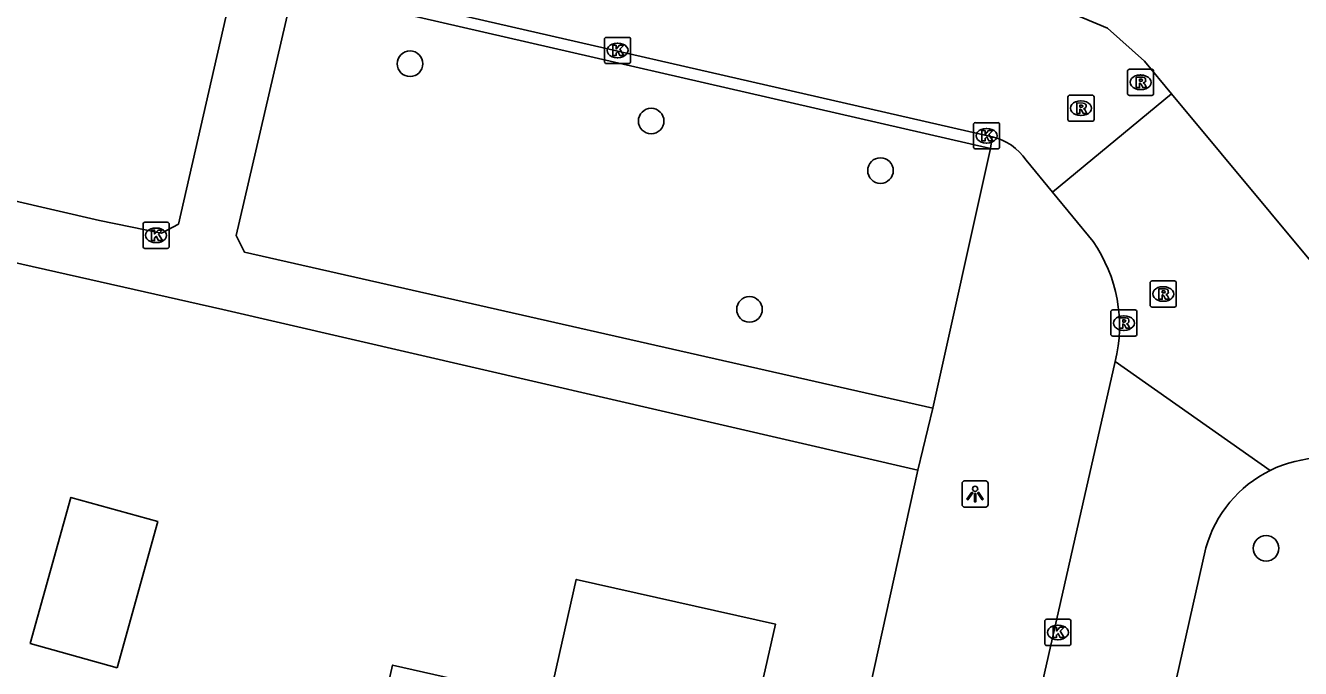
# Model space of a CAD drawing. Extents: x 163686 to 164493, y 382719 to 383870.
# Drawn here: x 164037.9 to 164086.64, y 383554.53 to 383579.12 of the extents above; entities that cross this region are included whole.
import ezdxf

# ---------------------------------------------------------------- set-up
doc = ezdxf.new("R2010")
doc.units = 0
for name, color, linetype in [('IMGEO_Boom', 7, 'Continuous'), ('IMGEO_Kolk', 7, 'Continuous'), ('IMGEO_Lichtpunt', 7, 'Continuous'), ('IMGEO_Pand', 7, 'Continuous'), ('IMGEO_Rijbaan_lokaal_open', 7, 'Continuous'), ('IMGEO_Rioolput', 7, 'Continuous'), ('IMGEO_Voetpad_open', 7, 'Continuous'), ('IMGEO_Woonerf_open', 7, 'Continuous')]:
    doc.layers.add(name, color=color, linetype=linetype)

msp = doc.modelspace()

# ---------------------------------------------------------------- linework, layer by layer
at = {"layer": 'IMGEO_Boom'}
for centre in [(164052.596, 383577.655), (164061.814, 383575.464), (164070.58, 383573.57), (164065.572, 383568.263), (164085.319, 383559.128)]:
    msp.add_circle(centre, 0.489, dxfattribs=at)
at = {"layer": 'IMGEO_Kolk'}
for p, q in [((164060.027, 383577.738), (164060.027, 383578.59)), ((164060.102, 383578.664), (164060.954, 383578.664)), ((164060.515, 383578.444), (164060.54, 383578.444)), ((164061.028, 383578.59), (164061.028, 383577.738)), ((164060.538, 383577.884), (164060.513, 383577.884)), ((164060.954, 383577.664), (164060.102, 383577.664)), ((164074.134, 383574.476), (164074.134, 383575.328)), ((164074.209, 383575.402), (164075.061, 383575.402)), ((164075.135, 383575.328), (164075.135, 383574.476)), ((164074.622, 383575.182), (164074.647, 383575.182)), ((164075.061, 383574.402), (164074.209, 383574.402)), ((164074.645, 383574.622), (164074.62, 383574.622)), ((164042.389, 383570.669), (164042.389, 383571.521)), ((164042.464, 383571.595), (164043.316, 383571.595)), ((164043.39, 383571.521), (164043.39, 383570.669)), ((164042.877, 383571.375), (164042.902, 383571.375)), ((164043.316, 383570.595), (164042.464, 383570.595)), ((164042.9, 383570.815), (164042.875, 383570.815)), ((164076.86, 383555.487), (164076.86, 383556.339)), ((164076.935, 383556.413), (164077.787, 383556.413)), ((164077.861, 383556.339), (164077.861, 383555.487)), ((164077.348, 383556.193), (164077.373, 383556.193)), ((164077.787, 383555.413), (164076.935, 383555.413)), ((164077.371, 383555.633), (164077.346, 383555.633))]:
    msp.add_line(p, q, dxfattribs=at)
for points in [[(164060.027, 383577.738), (164060.027, 383578.59)], [(164060.102, 383578.664), (164060.954, 383578.664)], [(164060.348, 383578.364), (164060.471, 383578.364), (164060.471, 383578.213), (164060.601, 383578.364), (164060.765, 383578.364), (164060.619, 383578.213), (164060.772, 383577.964), (164060.62, 383577.964), (164060.535, 383578.128), (164060.471, 383578.061), (164060.471, 383577.964), (164060.348, 383577.964), (164060.348, 383578.364)], [(164061.028, 383578.59), (164061.028, 383577.738)], [(164060.954, 383577.664), (164060.102, 383577.664)], [(164074.134, 383574.476), (164074.134, 383575.328)], [(164074.209, 383575.402), (164075.061, 383575.402)], [(164075.135, 383575.328), (164075.135, 383574.476)], [(164074.455, 383575.102), (164074.578, 383575.102), (164074.578, 383574.951), (164074.708, 383575.102), (164074.872, 383575.102), (164074.726, 383574.951), (164074.879, 383574.702), (164074.727, 383574.702), (164074.642, 383574.866), (164074.578, 383574.799), (164074.578, 383574.702), (164074.455, 383574.702), (164074.455, 383575.102)], [(164075.061, 383574.402), (164074.209, 383574.402)], [(164042.389, 383570.669), (164042.389, 383571.521)], [(164042.464, 383571.595), (164043.316, 383571.595)], [(164043.39, 383571.521), (164043.39, 383570.669)], [(164042.71, 383571.295), (164042.833, 383571.295), (164042.833, 383571.144), (164042.963, 383571.295), (164043.127, 383571.295), (164042.981, 383571.144), (164043.134, 383570.895), (164042.982, 383570.895), (164042.897, 383571.059), (164042.833, 383570.992), (164042.833, 383570.895), (164042.71, 383570.895), (164042.71, 383571.295)], [(164043.316, 383570.595), (164042.464, 383570.595)], [(164076.86, 383555.487), (164076.86, 383556.339)], [(164076.935, 383556.413), (164077.787, 383556.413)], [(164077.861, 383556.339), (164077.861, 383555.487)], [(164077.181, 383556.113), (164077.304, 383556.113), (164077.304, 383555.962), (164077.434, 383556.113), (164077.598, 383556.113), (164077.452, 383555.962), (164077.605, 383555.713), (164077.453, 383555.713), (164077.368, 383555.877), (164077.304, 383555.81), (164077.304, 383555.713), (164077.181, 383555.713), (164077.181, 383556.113)], [(164077.787, 383555.413), (164076.935, 383555.413)]]:
    msp.add_lwpolyline(points, dxfattribs=at)
for centre, start, end in [((164060.104, 383578.588), 91.552, 178.448), ((164060.104, 383578.588), 91.552, 178.448), ((164060.952, 383578.588), 1.552, 88.448), ((164060.952, 383578.588), 1.552, 88.448), ((164060.104, 383577.74), 181.552, 268.448), ((164060.104, 383577.74), 181.552, 268.448), ((164060.952, 383577.74), 271.552, 358.448), ((164060.952, 383577.74), 271.552, 358.448), ((164074.211, 383575.326), 91.552, 178.448), ((164074.211, 383575.326), 91.552, 178.448), ((164075.059, 383575.326), 1.552, 88.448), ((164075.059, 383575.326), 1.552, 88.448), ((164074.211, 383574.478), 181.552, 268.448), ((164074.211, 383574.478), 181.552, 268.448), ((164075.059, 383574.478), 271.552, 358.448), ((164075.059, 383574.478), 271.552, 358.448), ((164042.466, 383571.519), 91.552, 178.448), ((164042.466, 383571.519), 91.552, 178.448), ((164043.314, 383571.519), 1.552, 88.448), ((164043.314, 383571.519), 1.552, 88.448), ((164042.466, 383570.671), 181.552, 268.448), ((164042.466, 383570.671), 181.552, 268.448), ((164043.314, 383570.671), 271.552, 358.448), ((164043.314, 383570.671), 271.552, 358.448), ((164076.937, 383556.337), 91.552, 178.448), ((164076.937, 383556.337), 91.552, 178.448), ((164077.785, 383556.337), 1.552, 88.448), ((164077.785, 383556.337), 1.552, 88.448), ((164076.937, 383555.489), 181.552, 268.448), ((164076.937, 383555.489), 181.552, 268.448), ((164077.785, 383555.489), 271.552, 358.448), ((164077.785, 383555.489), 271.552, 358.448)]:
    msp.add_arc(centre, 0.0765, start, end, dxfattribs=at)
for centre, major_axis, ratio, start_param, end_param in [((164060.514, 383578.164), (-0.387, 0.002), 0.722429, 4.712389, 7.853982), ((164060.539, 383578.164), (-0.39, 0.002), 0.717154, 1.570796, 4.712389), ((164074.621, 383574.902), (-0.387, 0.002), 0.722429, 4.712389, 7.853982), ((164074.646, 383574.902), (-0.39, 0.002), 0.717154, 1.570796, 4.712389), ((164042.876, 383571.095), (-0.387, 0.002), 0.722429, 4.712389, 7.853982), ((164042.901, 383571.095), (-0.39, 0.002), 0.717154, 1.570796, 4.712389), ((164077.347, 383555.913), (-0.387, 0.002), 0.722429, 4.712389, 7.853982), ((164077.372, 383555.913), (-0.39, 0.002), 0.717154, 1.570796, 4.712389)]:
    msp.add_ellipse(centre, major_axis=major_axis, ratio=ratio, start_param=start_param, end_param=end_param, dxfattribs=at)
at = {"layer": 'IMGEO_Lichtpunt'}
for p, q in [((164074.602, 383561.703), (164073.794, 383561.703)), ((164074.602, 383561.703), (164073.794, 383561.703)), ((164073.7, 383561.608), (164073.7, 383560.801)), ((164073.7, 383561.608), (164073.7, 383560.801)), ((164074.696, 383560.801), (164074.696, 383561.608)), ((164074.696, 383560.801), (164074.696, 383561.608)), ((164073.794, 383560.707), (164074.602, 383560.707)), ((164073.794, 383560.707), (164074.602, 383560.707))]:
    msp.add_line(p, q, dxfattribs=at)
for points in [[(164074.074, 383561.272), (164074.113, 383561.244), (164073.925, 383560.982), (164073.887, 383561.009), (164074.074, 383561.272)], [(164074.176, 383561.224), (164074.223, 383561.224), (164074.223, 383560.902), (164074.176, 383560.902), (164074.176, 383561.224)], [(164074.286, 383561.244), (164074.324, 383561.271), (164074.511, 383561.009), (164074.472, 383560.981), (164074.286, 383561.244)]]:
    msp.add_lwpolyline(points, dxfattribs=at)
msp.add_circle((164074.199, 383561.406), 0.0994, dxfattribs=at)
for centre, start, end in [((164073.794, 383561.608), 90, 180), ((164073.794, 383561.608), 90, 180), ((164074.602, 383561.608), 0, 90), ((164074.602, 383561.608), 0, 90), ((164073.794, 383560.801), 180, 270), ((164073.794, 383560.801), 180, 270), ((164074.602, 383560.801), 270, 0), ((164074.602, 383560.801), 270, 360)]:
    msp.add_arc(centre, 0.0946, start, end, dxfattribs=at)
at = {"layer": 'IMGEO_Pand'}
for points in [[(164041.399, 383554.56), (164038.079, 383555.484), (164039.634, 383561.073), (164042.954, 383560.149), (164041.399, 383554.56)], [(164054.299, 383554.131), (164057.069, 383553.509), (164056.991, 383553.159), (164057.835, 383552.972), (164057.856, 383553.064), (164058.951, 383557.942), (164066.561, 383556.232), (164065.411, 383551.111), (164064.183, 383551.388), (164063.705, 383549.261)], [(164051.267, 383551.712), (164051.931, 383554.664), (164054.299, 383554.131)]]:
    msp.add_lwpolyline(points, dxfattribs=at)
at = {"layer": 'IMGEO_Rijbaan_lokaal_open'}
for points in [[(164023.436, 383592.112), (164077.37, 383579.801), (164079.252, 383579.014), (164080.667, 383577.751), (164081.707, 383576.503)], [(164074.85, 383574.867), (164048.797, 383580.84), (164045.365, 383581.618), (164022.342, 383586.843)], [(164081.707, 383576.503), (164077.158, 383572.739)], [(164087.406, 383569.659), (164081.707, 383576.503)], [(164077.158, 383572.739), (164076.149, 383573.969)], [(164078.704, 383570.855), (164077.158, 383572.739)], [(164085.482, 383562.107), (164079.551, 383566.268)]]:
    msp.add_lwpolyline(points, dxfattribs=at)
for centre, radius, start, end in [((164074.324, 383572.717), 2.213, 34.4447, 76.243), ((164074.078, 383567.629), 5.64, 346.0335, 34.8904), ((164087.56, 383557.879), 4.711, 67.8723, 116.1719)]:
    msp.add_arc(centre, radius, start, end, dxfattribs=at)
at = {"layer": 'IMGEO_Rioolput'}
for p, q in [((164080.021, 383576.519), (164080.021, 383577.371)), ((164080.096, 383577.445), (164080.948, 383577.445)), ((164081.022, 383577.371), (164081.022, 383576.519)), ((164080.509, 383577.225), (164080.534, 383577.225)), ((164077.744, 383575.529), (164077.744, 383576.381)), ((164077.819, 383576.455), (164078.671, 383576.455)), ((164078.745, 383576.381), (164078.745, 383575.529)), ((164080.948, 383576.445), (164080.096, 383576.445)), ((164080.532, 383576.665), (164080.507, 383576.665)), ((164078.232, 383576.235), (164078.257, 383576.235)), ((164078.671, 383575.455), (164077.819, 383575.455)), ((164078.255, 383575.675), (164078.23, 383575.675)), ((164080.887, 383568.426), (164080.887, 383569.278)), ((164080.962, 383569.352), (164081.814, 383569.352)), ((164081.375, 383569.132), (164081.4, 383569.132)), ((164081.888, 383569.278), (164081.888, 383568.426)), ((164081.398, 383568.572), (164081.373, 383568.572)), ((164079.383, 383567.314), (164079.383, 383568.166)), ((164079.458, 383568.24), (164080.31, 383568.24)), ((164079.871, 383568.02), (164079.896, 383568.02)), ((164080.384, 383568.166), (164080.384, 383567.314)), ((164081.814, 383568.352), (164080.962, 383568.352)), ((164080.31, 383567.24), (164079.458, 383567.24)), ((164079.894, 383567.46), (164079.869, 383567.46))]:
    msp.add_line(p, q, dxfattribs=at)
for points in [[(164080.021, 383576.519), (164080.021, 383577.371)], [(164080.096, 383577.445), (164080.948, 383577.445)], [(164081.022, 383577.371), (164081.022, 383576.519)], [(164080.61, 383577.143), (164080.358, 383577.145), (164080.358, 383576.745)], [(164080.358, 383576.745), (164080.482, 383576.745), (164080.482, 383576.907), (164080.493, 383576.907)], [(164080.536, 383577.064), (164080.482, 383577.064), (164080.482, 383576.983)], [(164080.482, 383576.983), (164080.534, 383576.983)], [(164080.54, 383576.878), (164080.611, 383576.745), (164080.751, 383576.745), (164080.686, 383576.871)], [(164077.744, 383575.529), (164077.744, 383576.381)], [(164077.819, 383576.455), (164078.671, 383576.455)], [(164078.745, 383576.381), (164078.745, 383575.529)], [(164080.948, 383576.445), (164080.096, 383576.445)], [(164078.333, 383576.153), (164078.081, 383576.155), (164078.081, 383575.755)], [(164078.081, 383575.755), (164078.205, 383575.755), (164078.205, 383575.917), (164078.216, 383575.917)], [(164078.259, 383576.074), (164078.205, 383576.074), (164078.205, 383575.993)], [(164078.205, 383575.993), (164078.257, 383575.993)], [(164078.263, 383575.888), (164078.334, 383575.755), (164078.474, 383575.755), (164078.409, 383575.881)], [(164078.671, 383575.455), (164077.819, 383575.455)], [(164080.887, 383568.426), (164080.887, 383569.278)], [(164080.962, 383569.352), (164081.814, 383569.352)], [(164081.476, 383569.05), (164081.224, 383569.052), (164081.224, 383568.652)], [(164081.402, 383568.971), (164081.348, 383568.971), (164081.348, 383568.89)], [(164081.888, 383569.278), (164081.888, 383568.426)], [(164081.224, 383568.652), (164081.348, 383568.652), (164081.348, 383568.814), (164081.359, 383568.814)], [(164081.348, 383568.89), (164081.4, 383568.89)], [(164081.406, 383568.785), (164081.477, 383568.652), (164081.617, 383568.652), (164081.552, 383568.778)], [(164079.383, 383567.314), (164079.383, 383568.166)], [(164079.458, 383568.24), (164080.31, 383568.24)], [(164080.384, 383568.166), (164080.384, 383567.314)], [(164081.814, 383568.352), (164080.962, 383568.352)], [(164079.972, 383567.938), (164079.72, 383567.94), (164079.72, 383567.54)], [(164079.72, 383567.54), (164079.844, 383567.54), (164079.844, 383567.702), (164079.855, 383567.702)], [(164079.898, 383567.859), (164079.844, 383567.859), (164079.844, 383567.778)], [(164079.844, 383567.778), (164079.896, 383567.778)], [(164079.902, 383567.673), (164079.973, 383567.54), (164080.113, 383567.54), (164080.048, 383567.666)], [(164080.31, 383567.24), (164079.458, 383567.24)]]:
    msp.add_lwpolyline(points, dxfattribs=at)
for centre, radius, start, end in [((164080.098, 383577.369), 0.0765, 91.552, 178.448), ((164080.098, 383577.369), 0.0765, 91.552, 178.448), ((164080.946, 383577.369), 0.0765, 1.552, 88.448), ((164080.946, 383577.369), 0.0765, 1.552, 88.448), ((164080.492, 383576.854), 0.0533, 26.0293, 88.6989), ((164080.518, 383577.172), 0.19, 274.7715, 282.9687), ((164080.542, 383576.968), 0.0964, 77.0061, 93.1865), ((164080.556, 383577.025), 0.0378, 276.6634, 79.6772), ((164080.609, 383577.033), 0.109, 350.3612, 89.416), ((164080.607, 383577.033), 0.112, 277.5842, 350.9817), ((164080.591, 383576.818), 0.108, 29.5134, 73.7905), ((164077.821, 383576.379), 0.0765, 91.552, 178.448), ((164077.821, 383576.379), 0.0765, 91.552, 178.448), ((164078.669, 383576.379), 0.0765, 1.552, 88.448), ((164078.669, 383576.379), 0.0765, 1.552, 88.448), ((164080.098, 383576.521), 0.0765, 181.552, 268.448), ((164080.098, 383576.521), 0.0765, 181.552, 268.448), ((164080.946, 383576.521), 0.0765, 271.552, 358.448), ((164080.946, 383576.521), 0.0765, 271.552, 358.448), ((164078.215, 383575.864), 0.0533, 26.0293, 88.6989), ((164078.241, 383576.182), 0.19, 274.7715, 282.9687), ((164078.265, 383575.978), 0.0964, 77.0061, 93.1865), ((164078.279, 383576.035), 0.0378, 276.6634, 79.6772), ((164078.332, 383576.043), 0.109, 350.3612, 89.416), ((164078.33, 383576.043), 0.112, 277.5842, 350.9817), ((164078.314, 383575.828), 0.108, 29.5134, 73.7905), ((164077.821, 383575.531), 0.0765, 181.552, 268.448), ((164077.821, 383575.531), 0.0765, 181.552, 268.448), ((164078.669, 383575.531), 0.0765, 271.552, 358.448), ((164078.669, 383575.531), 0.0765, 271.552, 358.448), ((164080.964, 383569.276), 0.0765, 91.552, 178.448), ((164080.964, 383569.276), 0.0765, 91.552, 178.448), ((164081.408, 383568.875), 0.0964, 77.0061, 93.1865), ((164081.422, 383568.932), 0.0378, 276.6634, 79.6772), ((164081.475, 383568.94), 0.109, 350.3612, 89.416), ((164081.812, 383569.276), 0.0765, 1.552, 88.448), ((164081.812, 383569.276), 0.0765, 1.552, 88.448), ((164081.358, 383568.761), 0.0533, 26.0293, 88.6989), ((164081.384, 383569.079), 0.19, 274.7715, 282.9687), ((164081.473, 383568.94), 0.112, 277.5842, 350.9817), ((164081.457, 383568.725), 0.108, 29.5134, 73.7905), ((164079.46, 383568.164), 0.0765, 91.552, 178.448), ((164079.46, 383568.164), 0.0765, 91.552, 178.448), ((164080.308, 383568.164), 0.0765, 1.552, 88.448), ((164080.308, 383568.164), 0.0765, 1.552, 88.448), ((164080.964, 383568.428), 0.0765, 181.552, 268.448), ((164080.964, 383568.428), 0.0765, 181.552, 268.448), ((164081.812, 383568.428), 0.0765, 271.552, 358.448), ((164081.812, 383568.428), 0.0765, 271.552, 358.448), ((164079.854, 383567.649), 0.0533, 26.0293, 88.6989), ((164079.88, 383567.967), 0.19, 274.7715, 282.9687), ((164079.904, 383567.763), 0.0964, 77.0061, 93.1865), ((164079.918, 383567.82), 0.0378, 276.6634, 79.6772), ((164079.971, 383567.828), 0.109, 350.3612, 89.416), ((164079.969, 383567.828), 0.112, 277.5842, 350.9817), ((164079.953, 383567.613), 0.108, 29.5134, 73.7905), ((164079.46, 383567.316), 0.0765, 181.552, 268.448), ((164079.46, 383567.316), 0.0765, 181.552, 268.448), ((164080.308, 383567.316), 0.0765, 271.552, 358.448), ((164080.308, 383567.316), 0.0765, 271.552, 358.448)]:
    msp.add_arc(centre, radius, start, end, dxfattribs=at)
for centre, major_axis, ratio, start_param, end_param in [((164080.508, 383576.945), (-0.387, 0.002), 0.722429, 4.712389, 7.853982), ((164080.533, 383576.945), (-0.39, 0.002), 0.717154, 1.570796, 4.712389), ((164078.231, 383575.955), (-0.387, 0.002), 0.722429, 4.712389, 7.853982), ((164078.256, 383575.955), (-0.39, 0.002), 0.717154, 1.570796, 4.712389), ((164081.374, 383568.852), (-0.387, 0.002), 0.722429, 4.712389, 7.853982), ((164081.399, 383568.852), (-0.39, 0.002), 0.717154, 1.570796, 4.712389), ((164079.87, 383567.74), (-0.387, 0.002), 0.722429, 4.712389, 7.853982), ((164079.895, 383567.74), (-0.39, 0.002), 0.717154, 1.570796, 4.712389)]:
    msp.add_ellipse(centre, major_axis=major_axis, ratio=ratio, start_param=start_param, end_param=end_param, dxfattribs=at)
at = {"layer": 'IMGEO_Voetpad_open'}
for points in [[(164019.56, 383587.035), (164045.236, 383581.166), (164045.758, 383580.337), (164043.752, 383571.528), (164043.093, 383571.179), (164040.731, 383571.663), (164016.807, 383577.196)], [(164072.575, 383564.482), (164046.274, 383570.448), (164045.954, 383571.092), (164047.992, 383579.866), (164048.699, 383580.411), (164074.79, 383574.415)], [(164074.85, 383574.867), (164074.79, 383574.415)], [(164072.003, 383562.118), (164045.437, 383568.257), (164016.902, 383574.697)], [(164074.79, 383574.415), (164072.575, 383564.482)], [(164079.551, 383566.268), (164078.316, 383560.83), (164075.289, 383547.49)], [(164072.575, 383564.482), (164072.003, 383562.118)], [(164047.857, 383454.839), (164051.208, 383470.304), (164068.531, 383546.311), (164072.003, 383562.118)]]:
    msp.add_lwpolyline(points, dxfattribs=at)
at = {"layer": 'IMGEO_Woonerf_open'}
msp.add_lwpolyline([(164081.005, 383550.183), (164083.019, 383559.142)], dxfattribs=at)
msp.add_arc((164087.561, 383557.874), 4.716, 116.1602, 164.4076, dxfattribs=at)

doc.saveas('drawing.dxf')
